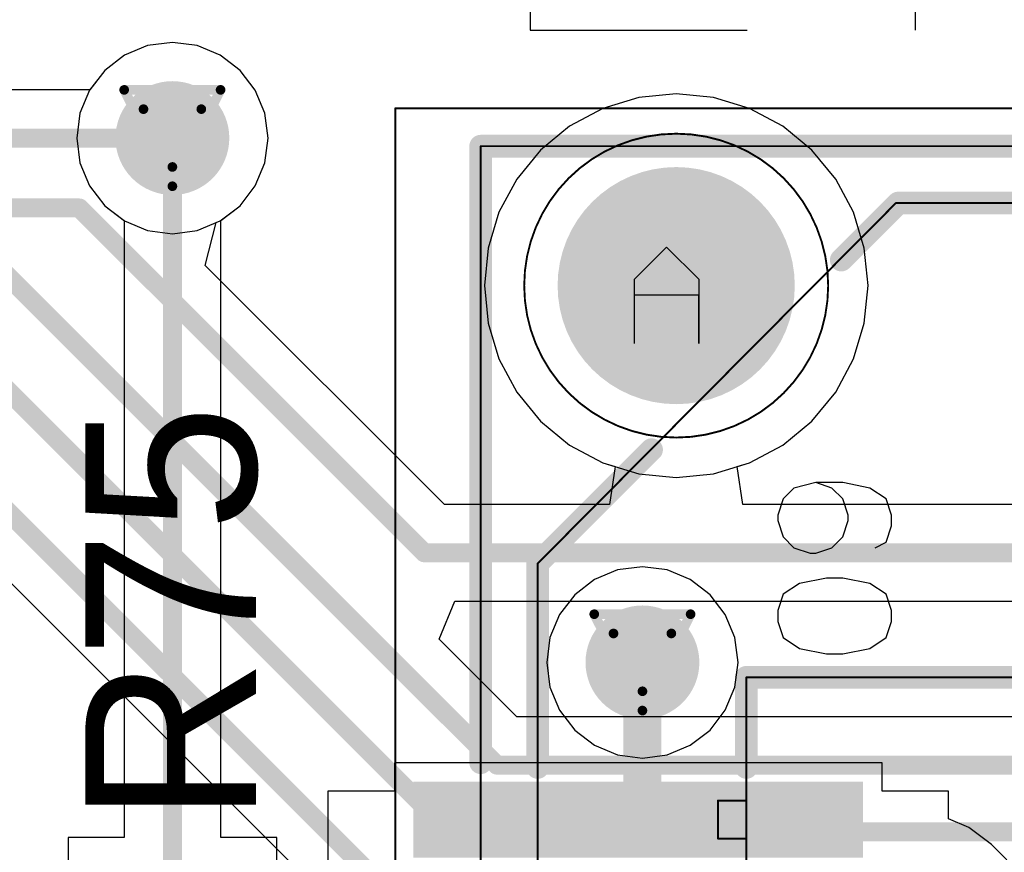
# Model space of a CAD drawing. Header units: millimetres. Extents: x 138 to 555, y 26 to 334.
# Tile 629 of 656: x 354.69 to 359.88, y 240.08 to 244.47. Entities that reach past the tile are written whole.
import ezdxf

# ---------------------------------------------------------------- set-up
doc = ezdxf.new("R2010")
doc.units = ezdxf.units.MM
for name, color, linetype in [('BottomLayer', 5, 'Continuous'), ('BottomSolder', 6, 'Continuous'), ('DrillDrawing', 1, 'Continuous'), ('Mechanical20', 56, 'Continuous'), ('Mechanical27', 56, 'Continuous'), ('MidLayer1', 16, 'Continuous'), ('MidLayer2', 76, 'Continuous'), ('MidLayer3', 90, 'Continuous'), ('MidLayer4', 156, 'Continuous'), ('MultiLayer', 9, 'Continuous'), ('PadHoleLayer', 156, 'Continuous'), ('TopLayer', 1, 'Continuous'), ('TopOverlay', 2, 'Continuous'), ('TopPaste', 8, 'Continuous'), ('TopSolder', 216, 'Continuous'), ('ViaHoleLayer', 16, 'Continuous')]:
    doc.layers.add(name, color=color, linetype=linetype)

# ---------------------------------------------------------------- blocks, each defined once
blk = doc.blocks.new('CON_SAMTEC_QSH_030_01_F_D_A_932')
at = {"layer": 'BottomLayer', "const_width": 0.2499995}
blk.add_lwpolyline([(-10.1899974, -2.66999974, 1), (-9.940000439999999, -2.66999974, 1)], format="xyb", close=True, dxfattribs=at)
at = {"layer": 'BottomSolder', "const_width": 0.62500002}
blk.add_lwpolyline([(-10.37749766, -2.66999974, 1), (-9.75250018, -2.66999974, 1)], format="xyb", close=True, dxfattribs=at)
at = {"layer": 'Mechanical20', "const_width": 0.00999998}
for points in [[(-11.00000086, -4.14999932), (-11.00000086, 4.14999932)], [(11.00000086, -4.14999932), (-11.00000086, -4.14999932)]]:
    blk.add_lwpolyline(points, dxfattribs=at)
at = {"layer": 'Mechanical20', "const_width": 0.00499872}
blk.add_lwpolyline([(-11.00250022, -4.14999932, 1), (-10.9975015, -4.14999932, 1)], format="xyb", close=True, dxfattribs=at)
blk.add_lwpolyline([(-11.00250022, -4.14999932, 1), (-10.9975015, -4.14999932, 1)], format="xyb", close=True, dxfattribs=at)
at = {"layer": 'Mechanical27'}
for p, q in [((-8.85493784, -1.53506424), (-8.9406349, -1.56362908)), ((-8.797808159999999, -1.53506424), (-8.85493784, -1.53506424)), ((-8.7121111, -1.56362908), (-8.797808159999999, -1.53506424)), ((-8.35219056, -1.53506424), (-8.43788762, -1.56362908)), ((-8.29506088, -1.53506424), (-8.35219056, -1.53506424)), ((-8.20936382, -1.56362908), (-8.29506088, -1.53506424)), ((-8.9406349, -1.56362908), (-8.99776458, -1.6493236)), ((-8.68354626, -1.62075876), (-8.7121111, -1.56362908)), ((-8.43788762, -1.56362908), (-8.495017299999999, -1.6493236)), ((-8.15223414, -1.6493236), (-8.20936382, -1.56362908)), ((-8.99776458, -1.6493236), (-9.02632942, -1.79215034)), ((-8.495017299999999, -1.6493236), (-8.52358214, -1.79215034)), ((-8.1236693, -1.79215034), (-8.15223414, -1.6493236)), ((-8.85493784, -1.7635855), (-8.9406349, -1.79215034)), ((-8.826373, -1.7635855), (-8.85493784, -1.7635855)), ((-8.74067594, -1.79215034), (-8.826373, -1.7635855)), ((-9.02632942, -1.79215034), (-9.02632942, -1.93497708)), ((-8.9406349, -1.79215034), (-8.99776458, -1.84928002)), ((-8.68354626, -1.84928002), (-8.74067594, -1.79215034)), ((-8.52358214, -1.79215034), (-8.52358214, -1.8778474)), ((-8.1236693, -1.8778474), (-8.1236693, -1.79215034)), ((-8.99776458, -1.84928002), (-9.02632942, -1.93497708)), ((-8.65498142, -1.93497708), (-8.68354626, -1.84928002)), ((-8.52358214, -1.8778474), (-8.495017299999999, -2.0206716)), ((-8.15223414, -2.0206716), (-8.1236693, -1.8778474)), ((-9.02632942, -1.93497708), (-8.99776458, -2.04923898)), ((-8.68354626, -2.04923898), (-8.65498142, -1.96354192)), ((-8.65498142, -1.96354192), (-8.65498142, -1.93497708)), ((-8.495017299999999, -2.0206716), (-8.43788762, -2.10636866)), ((-8.20936382, -2.10636866), (-8.15223414, -2.0206716)), ((-8.99776458, -2.04923898), (-8.9406349, -2.10636866)), ((-8.74067594, -2.10636866), (-8.68354626, -2.04923898)), ((-8.9406349, -2.10636866), (-8.85493784, -2.1349335)), ((-8.826373, -2.1349335), (-8.74067594, -2.10636866)), ((-8.43788762, -2.10636866), (-8.35219056, -2.1349335)), ((-8.29506088, -2.1349335), (-8.20936382, -2.10636866)), ((-8.85493784, -2.1349335), (-8.826373, -2.1349335)), ((-8.35219056, -2.1349335), (-8.29506088, -2.1349335))]:
    blk.add_line(p, q, dxfattribs=at)
at = {"layer": 'Mechanical27', "const_width": 0.00999998}
for points in [[(-10.80000126, -3.70000022), (-10.80000126, 3.70000022)], [(-10.49999932, -1.51200104), (-10.49999932, 3.40000082)], [(-7.999999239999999, -2.30000048), (-7.999999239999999, -0.2499995)], [(-8.60000058, -3.40000082), (-10.49999932, -1.51249888)], [(7.999999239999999, -2.30000048), (-7.999999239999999, -2.30000048)], [(-7.15000094, -2.30000048), (-7.35000054, -2.30000048)], [(-7.35000054, -2.45000018), (-7.35000054, -2.30000048)], [(-7.15000094, -2.45000018), (-7.15000094, -2.30000048)], [(-7.15000094, -2.45000018), (-7.35000054, -2.45000018)], [(8.60000058, -3.40000082), (-8.60000058, -3.40000082)], [(10.80000126, -3.70000022), (-10.80000126, -3.70000022)]]:
    blk.add_lwpolyline(points, dxfattribs=at)
at = {"layer": 'Mechanical27', "const_width": 0.00499872}
for points in [[(-10.50249868, -1.51200104, 1), (-10.49749996, -1.51200104, 1)], [(-10.50249868, -1.51249888, 1), (-10.49749996, -1.51249888, 1)], [(-8.0024986, -2.30000048, 1), (-7.997499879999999, -2.30000048, 1)], [(-8.0024986, -2.30000048, 1), (-7.997499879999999, -2.30000048, 1)], [(-7.3524999, -2.30000048, 1), (-7.347501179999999, -2.30000048, 1)], [(-7.3524999, -2.30000048, 1), (-7.347501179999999, -2.30000048, 1)], [(-7.1525003, -2.30000048, 1), (-7.147501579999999, -2.30000048, 1)], [(-7.1525003, -2.30000048, 1), (-7.147501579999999, -2.30000048, 1)], [(-7.3524999, -2.45000018, 1), (-7.347501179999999, -2.45000018, 1)], [(-7.3524999, -2.45000018, 1), (-7.347501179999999, -2.45000018, 1)], [(-7.1525003, -2.45000018, 1), (-7.147501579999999, -2.45000018, 1)], [(-7.1525003, -2.45000018, 1), (-7.147501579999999, -2.45000018, 1)], [(-8.60249994, -3.40000082, 1), (-8.59750122, -3.40000082, 1)], [(-8.60249994, -3.40000082, 1), (-8.59750122, -3.40000082, 1)], [(-10.80250062, -3.70000022, 1), (-10.7975019, -3.70000022, 1)], [(-10.80250062, -3.70000022, 1), (-10.7975019, -3.70000022, 1)]]:
    blk.add_lwpolyline(points, format="xyb", close=True, dxfattribs=at)
at = {"layer": 'MidLayer1', "const_width": 0.2499995}
blk.add_lwpolyline([(-10.1899974, -2.66999974, 1), (-9.940000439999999, -2.66999974, 1)], format="xyb", close=True, dxfattribs=at)
at = {"layer": 'MidLayer2', "const_width": 0.2499995}
blk.add_lwpolyline([(-10.1899974, -2.66999974, 1), (-9.940000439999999, -2.66999974, 1)], format="xyb", close=True, dxfattribs=at)
at = {"layer": 'MidLayer3', "const_width": 0.2499995}
blk.add_lwpolyline([(-10.1899974, -2.66999974, 1), (-9.940000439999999, -2.66999974, 1)], format="xyb", close=True, dxfattribs=at)
at = {"layer": 'MidLayer4', "const_width": 0.2499995}
blk.add_lwpolyline([(-10.1899974, -2.66999974, 1), (-9.940000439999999, -2.66999974, 1)], format="xyb", close=True, dxfattribs=at)
at = {"layer": 'MultiLayer'}
for points, const_width in [([(-9.26403024, -2.66999974, 1), (-10.8659676, -2.66999974, 1)], 0.00999998), ([(-10.1899974, -2.66999974, 1), (-9.940000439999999, -2.66999974, 1)], 0.2499995), ([(-10.86846696, -2.66999974, 1), (-10.86346824, -2.66999974, 1)], 0.00499872), ([(-9.2665296, -2.66999974, 1), (-9.261530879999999, -2.66999974, 1)], 0.00499872)]:
    blk.add_lwpolyline(points, format="xyb", close=True, dxfattribs=dict(at, const_width=const_width))
at = {"layer": 'PadHoleLayer', "const_width": 0.52500022}
blk.add_lwpolyline([(-10.32749776, -2.66999974, 1), (-9.80250008, -2.66999974, 1)], format="xyb", close=True, dxfattribs=at)
at = {"layer": 'TopLayer', "const_width": 0.2499995}
blk.add_lwpolyline([(-10.1899974, -2.66999974, 1), (-9.940000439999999, -2.66999974, 1)], format="xyb", close=True, dxfattribs=at)
at = {"layer": 'TopLayer'}
blk.add_solid([(-7.10000104, -4.00499834), (-7.10000104, -1.73500034), (-7.400000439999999, -4.00499834), (-7.400000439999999, -1.73500034)], dxfattribs=at)
at = {"layer": 'TopOverlay', "const_width": 0.11999976}
for points in [[(-10.80000126, -3.70000022), (-10.80000126, 3.70000022)], [(-10.49999932, -1.49999954), (-10.49999932, 3.40000082)], [(-7.999999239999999, -2.30000048), (-7.999999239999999, -0.3499993)], [(-10.19999992, -1.79999894), (-10.49999932, -1.49999954)], [(-7.52499892, -2.30000048), (-7.999999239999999, -2.30000048)], [(-8.59999804, -3.40000082), (-9.19999938, -2.79999948)], [(-7.52499892, -3.40000082), (-8.59999804, -3.40000082)], [(-7.55000014, -3.70000022), (-10.80000126, -3.70000022)]]:
    blk.add_lwpolyline(points, dxfattribs=at)
at = {"layer": 'TopOverlay', "const_width": 0.05999988}
for points in [[(-10.52999926, -1.49999954, 1), (-10.46999938, -1.49999954, 1)], [(-10.52999926, -1.49999954, 1), (-10.46999938, -1.49999954, 1)], [(-10.22999986, -1.79999894, 1), (-10.16999998, -1.79999894, 1)], [(-8.029999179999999, -2.30000048, 1), (-7.9699993, -2.30000048, 1)], [(-8.029999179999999, -2.30000048, 1), (-7.9699993, -2.30000048, 1)], [(-7.55499886, -2.30000048, 1), (-7.494998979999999, -2.30000048, 1)], [(-9.22999932, -2.79999948, 1), (-9.16999944, -2.79999948, 1)], [(-8.629997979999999, -3.40000082, 1), (-8.5699981, -3.40000082, 1)], [(-8.629997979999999, -3.40000082, 1), (-8.5699981, -3.40000082, 1)], [(-7.55499886, -3.40000082, 1), (-7.494998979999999, -3.40000082, 1)], [(-10.8300012, -3.70000022, 1), (-10.77000132, -3.70000022, 1)], [(-10.8300012, -3.70000022, 1), (-10.77000132, -3.70000022, 1)], [(-7.58000008, -3.70000022, 1), (-7.520000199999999, -3.70000022, 1)]]:
    blk.add_lwpolyline(points, format="xyb", close=True, dxfattribs=at)
at = {"layer": 'TopPaste'}
blk.add_solid([(-7.10000104, -4.00499834), (-7.10000104, -1.73500034), (-7.400000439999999, -4.00499834), (-7.400000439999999, -1.73500034)], dxfattribs=at)
at = {"layer": 'TopSolder', "const_width": 0.62500002}
blk.add_lwpolyline([(-10.37749766, -2.66999974, 1), (-9.75250018, -2.66999974, 1)], format="xyb", close=True, dxfattribs=at)
at = {"layer": 'TopSolder'}
blk.add_solid([(-7.05000114, -4.05499824), (-7.05000114, -1.68500044), (-7.45000034, -4.05499824), (-7.45000034, -1.68500044)], dxfattribs=at)

msp = doc.modelspace()

# ---------------------------------------------------------------- linework, layer by layer
at = {"layer": 'BottomLayer'}
for p, q in [((355.49547392, 244.3546548), (355.3649484, 244.3374717)), ((355.62599944, 244.3374717), (355.49547392, 244.3546548)), ((355.3649484, 244.3374717), (355.24331796, 244.28708826)), ((355.74762988, 244.28708826), (355.62599944, 244.3374717)), ((355.24331796, 244.28708826), (355.13887062, 244.20694364)), ((355.85207722, 244.20694364), (355.74762988, 244.28708826)), ((355.13887062, 244.20694364), (355.06082658, 244.10523696)), ((355.93222184, 244.10249884), (355.85207722, 244.20694364)), ((355.06082658, 244.10523696), (351.78381002, 244.10523696)), ((355.98260528, 243.98086586), (355.93222184, 244.10249884)), ((358.15045464, 244.08322024), (357.95325158, 244.06379686)), ((358.3476577, 244.06379686), (358.15045464, 244.08322024)), ((357.95325158, 244.06379686), (357.76362534, 244.00627602)), ((358.53728394, 244.00627602), (358.3476577, 244.06379686)), ((355.99978838, 243.85034034), (355.98260528, 243.98086586)), ((357.76362534, 244.00627602), (357.58886572, 243.91286498)), ((358.71204356, 243.91286498), (358.53728394, 244.00627602)), ((357.58886572, 243.91286498), (357.43568848, 243.78715276)), ((358.8652208, 243.78715276), (358.71204356, 243.91286498)), ((355.98260528, 243.71981482), (355.99978838, 243.85034034)), ((357.43568848, 243.78715276), (357.30997626, 243.63397552)), ((358.99093302, 243.63397552), (358.8652208, 243.78715276)), ((355.93222184, 243.59818184), (355.98260528, 243.71981482)), ((357.30997626, 243.63397552), (357.21656522, 243.4592159)), ((359.08434406, 243.4592159), (358.99093302, 243.63397552)), ((355.85207722, 243.49373704), (355.93222184, 243.59818184)), ((355.74762988, 243.41359242), (355.85207722, 243.49373704)), ((357.21656522, 243.4592159), (357.15904438, 243.26958966)), ((359.1418649, 243.26958966), (359.08434406, 243.4592159)), ((355.72575032, 243.4045297), (355.74762988, 243.41359242)), ((355.66900418, 243.17843414), (355.72575032, 243.4045297)), ((357.15904438, 243.26958966), (357.139621, 243.0723866)), ((359.16128828, 243.0723866), (359.1418649, 243.26958966)), ((356.92861812, 241.9188202), (355.66900418, 243.17843414)), ((357.139621, 243.0723866), (357.15904438, 242.87518354)), ((359.1418649, 242.87518354), (359.16128828, 243.0723866)), ((357.15904438, 242.87518354), (357.21656522, 242.6855573)), ((359.08434406, 242.6855573), (359.1418649, 242.87518354)), ((357.21656522, 242.6855573), (357.30997626, 242.51079768)), ((358.99093302, 242.51079768), (359.08434406, 242.6855573)), ((357.30997626, 242.51079768), (357.43568848, 242.35762044)), ((358.8652208, 242.35762044), (358.99093302, 242.51079768)), ((357.43568848, 242.35762044), (357.58886572, 242.23190822)), ((358.71204356, 242.23190822), (358.8652208, 242.35762044)), ((357.58886572, 242.23190822), (357.76362534, 242.13849718)), ((358.53728394, 242.13849718), (358.71204356, 242.23190822)), ((357.76362534, 242.13849718), (357.8284944, 242.1188198)), ((357.8284944, 242.1188198), (357.7988272, 241.9188202)), ((358.47241488, 242.1188198), (358.53728394, 242.13849718)), ((358.50208208, 241.9188202), (358.47241488, 242.1188198)), ((354.16604046, 241.98348352), (356.48758014, 239.66194384)), ((357.7988272, 241.9188202), (356.92861812, 241.9188202)), ((361.6762642, 241.9188202), (358.50208208, 241.9188202)), ((356.90154426, 241.20902736), (356.9843889, 241.40902696)), ((356.9843889, 241.40902696), (361.57068402, 241.40902696)), ((357.31093892, 240.7996327), (356.90154426, 241.20902736)), ((361.89723404, 240.7996327), (357.31093892, 240.7996327))]:
    msp.add_line(p, q, dxfattribs=at)
for points, const_width in [([(355.34547422, 243.85034034, 1), (355.64547362, 243.85034034, 1)], 0.2999994), ([(355.47047524, 243.85034034, 1), (355.5204726, 243.85034034, 1)], 0.0499999), ([(354.98018412, 243.48177618, 1), (355.03018148, 243.48177618, 1)], 0.0499999), ([(354.98018412, 243.48177618, 1), (355.03018148, 243.48177618, 1)], 0.0499999), ([(356.79803672, 241.66392358, 1), (356.84803408, 241.66392358, 1)], 0.0499999), ([(356.79803672, 241.66392358, 1), (356.84803408, 241.66392358, 1)], 0.0499999), ([(357.82254318, 241.08620312, 1), (358.12254258, 241.08620312, 1)], 0.2999994), ([(357.18035752, 240.54473608, 1), (357.23035488, 240.54473608, 1)], 0.0499999), ([(357.18035752, 240.54473608, 1), (357.23035488, 240.54473608, 1)], 0.0499999), ([(356.92956046, 240.19345916, 1), (356.97955782, 240.19345916, 1)], 0.0499999), ([(356.92956046, 240.19345916, 1), (356.97955782, 240.19345916, 1)], 0.0499999)]:
    msp.add_lwpolyline(points, format="xyb", close=True, dxfattribs=dict(at, const_width=const_width))
at = {"layer": 'BottomLayer', "const_width": 0.0999998}
for points in [[(351.67822984, 243.85034034), (355.49547392, 243.85034034)], [(351.34096356, 243.48177618), (355.0051828, 243.48177618)], [(355.0051828, 243.48177618), (356.8230354, 241.66392358)], [(354.61158948, 243.1385028), (357.2053562, 240.54473608)], [(354.3276759, 242.8203424), (356.95455914, 240.19345916)], [(354.27162064, 242.23838014), (356.66781854, 239.84218224)], [(356.8230354, 241.66392358), (361.6762642, 241.66392358)], [(357.2053562, 240.54473608), (362.04672066, 240.54473608)], [(356.95455914, 240.19345916), (361.44413614, 240.19345916)]]:
    msp.add_lwpolyline(points, dxfattribs=at)
at = {"layer": 'DrillDrawing'}
for p, q in [((357.93037634, 243.10622702), (358.09965464, 243.27550532)), ((358.09965464, 243.27550532), (358.26893294, 243.10622702)), ((357.93037634, 242.76767042), (357.93037634, 243.10622702)), ((358.26893294, 243.10622702), (358.26893294, 242.76767042)), ((358.26893294, 243.02158914), (357.93037634, 243.02158914)), ((358.26893294, 242.76767042), (358.26893294, 243.02158914))]:
    msp.add_line(p, q, dxfattribs=at)
at = {"layer": 'DrillDrawing', "const_width": 0.0508}
for points in [[(355.24147392, 244.10434034), (355.74947392, 244.10434034)], [(355.24147392, 244.10434034), (355.49547392, 243.59634034)], [(355.49547392, 243.59634034), (355.74947392, 244.10434034)], [(355.34307392, 244.00274034), (355.64787392, 244.00274034)], [(355.34307392, 244.00274034), (355.49547392, 243.69794034)], [(355.49547392, 243.69794034), (355.64787392, 244.00274034)], [(357.71854288, 241.34020312), (358.22654288, 241.34020312)], [(357.71854288, 241.34020312), (357.97254288, 240.83220312)], [(357.97254288, 240.83220312), (358.22654288, 241.34020312)], [(357.82014288, 241.23860312), (358.12494288, 241.23860312)], [(357.82014288, 241.23860312), (357.97254288, 240.93380312)], [(357.97254288, 240.93380312), (358.12494288, 241.23860312)]]:
    msp.add_lwpolyline(points, dxfattribs=at)
at = {"layer": 'DrillDrawing', "const_width": 0.0254}
for points in [[(355.22877392, 244.10434034, 1), (355.25417392, 244.10434034, 1)], [(355.22877392, 244.10434034, 1), (355.25417392, 244.10434034, 1)], [(355.73677392, 244.10434034, 1), (355.76217392, 244.10434034, 1)], [(355.73677392, 244.10434034, 1), (355.76217392, 244.10434034, 1)], [(355.33037392, 244.00274034, 1), (355.35577392, 244.00274034, 1)], [(355.33037392, 244.00274034, 1), (355.35577392, 244.00274034, 1)], [(355.63517392, 244.00274034, 1), (355.66057392, 244.00274034, 1)], [(355.63517392, 244.00274034, 1), (355.66057392, 244.00274034, 1)], [(355.48277392, 243.69794034, 1), (355.50817392, 243.69794034, 1)], [(355.48277392, 243.69794034, 1), (355.50817392, 243.69794034, 1)], [(355.48277392, 243.59634034, 1), (355.50817392, 243.59634034, 1)], [(355.48277392, 243.59634034, 1), (355.50817392, 243.59634034, 1)], [(357.70584288, 241.34020312, 1), (357.73124288, 241.34020312, 1)], [(357.70584288, 241.34020312, 1), (357.73124288, 241.34020312, 1)], [(358.21384288, 241.34020312, 1), (358.23924288, 241.34020312, 1)], [(358.21384288, 241.34020312, 1), (358.23924288, 241.34020312, 1)], [(357.80744288, 241.23860312, 1), (357.83284288, 241.23860312, 1)], [(357.80744288, 241.23860312, 1), (357.83284288, 241.23860312, 1)], [(358.11224288, 241.23860312, 1), (358.13764288, 241.23860312, 1)], [(358.11224288, 241.23860312, 1), (358.13764288, 241.23860312, 1)], [(357.95984288, 240.93380312, 1), (357.98524288, 240.93380312, 1)], [(357.95984288, 240.93380312, 1), (357.98524288, 240.93380312, 1)], [(357.95984288, 240.83220312, 1), (357.98524288, 240.83220312, 1)], [(357.95984288, 240.83220312, 1), (357.98524288, 240.83220312, 1)]]:
    msp.add_lwpolyline(points, format="xyb", close=True, dxfattribs=at)
at = {"layer": 'MidLayer1'}
for p, q in [((355.49547392, 244.3546548), (355.3649484, 244.3374717)), ((355.62599944, 244.3374717), (355.49547392, 244.3546548)), ((355.3649484, 244.3374717), (355.24331796, 244.28708826)), ((355.74762988, 244.28708826), (355.62599944, 244.3374717)), ((355.24331796, 244.28708826), (355.13887062, 244.20694364)), ((355.85207722, 244.20694364), (355.74762988, 244.28708826)), ((355.13887062, 244.20694364), (355.058726, 244.10249884)), ((355.93222184, 244.10249884), (355.85207722, 244.20694364)), ((355.058726, 244.10249884), (355.00834256, 243.98086586)), ((355.98260528, 243.98086586), (355.93222184, 244.10249884)), ((358.15045464, 244.08322024), (357.95325158, 244.06379686)), ((358.3476577, 244.06379686), (358.15045464, 244.08322024)), ((357.95325158, 244.06379686), (357.76362534, 244.00627602)), ((358.53728394, 244.00627602), (358.3476577, 244.06379686)), ((355.00834256, 243.98086586), (354.99115946, 243.85034034)), ((355.99978838, 243.85034034), (355.98260528, 243.98086586)), ((357.76362534, 244.00627602), (357.58886572, 243.91286498)), ((358.71204356, 243.91286498), (358.53728394, 244.00627602)), ((357.58886572, 243.91286498), (357.43568848, 243.78715276)), ((358.8652208, 243.78715276), (358.71204356, 243.91286498)), ((354.99115946, 243.85034034), (355.00834256, 243.71981482)), ((355.98260528, 243.71981482), (355.99978838, 243.85034034)), ((357.43568848, 243.78715276), (357.30997626, 243.63397552)), ((358.99093302, 243.63397552), (358.8652208, 243.78715276)), ((355.00834256, 243.71981482), (355.058726, 243.59818184)), ((355.93222184, 243.59818184), (355.98260528, 243.71981482)), ((357.30997626, 243.63397552), (357.21656522, 243.4592159)), ((359.08434406, 243.4592159), (358.99093302, 243.63397552)), ((355.058726, 243.59818184), (355.13887062, 243.49373704)), ((355.85207722, 243.49373704), (355.93222184, 243.59818184)), ((355.13887062, 243.49373704), (355.24331796, 243.41359242)), ((355.74762988, 243.41359242), (355.85207722, 243.49373704)), ((357.21656522, 243.4592159), (357.15904438, 243.26958966)), ((359.1418649, 243.26958966), (359.08434406, 243.4592159)), ((355.24331796, 243.41359242), (355.3649484, 243.36320898)), ((355.62599944, 243.36320898), (355.74762988, 243.41359242)), ((355.3649484, 243.36320898), (355.49547392, 243.34602588)), ((355.49547392, 243.34602588), (355.62599944, 243.36320898)), ((357.15904438, 243.26958966), (357.139621, 243.0723866)), ((359.16128828, 243.0723866), (359.1418649, 243.26958966)), ((357.139621, 243.0723866), (357.15904438, 242.87518354)), ((359.1418649, 242.87518354), (359.16128828, 243.0723866)), ((357.15904438, 242.87518354), (357.21656522, 242.6855573)), ((359.08434406, 242.6855573), (359.1418649, 242.87518354)), ((357.21656522, 242.6855573), (357.30997626, 242.51079768)), ((358.99093302, 242.51079768), (359.08434406, 242.6855573)), ((357.30997626, 242.51079768), (357.43568848, 242.35762044)), ((358.8652208, 242.35762044), (358.99093302, 242.51079768)), ((357.43568848, 242.35762044), (357.58886572, 242.23190822)), ((358.71204356, 242.23190822), (358.8652208, 242.35762044)), ((357.58886572, 242.23190822), (357.76362534, 242.13849718)), ((358.53728394, 242.13849718), (358.71204356, 242.23190822)), ((357.76362534, 242.13849718), (357.95325158, 242.08097634)), ((358.3476577, 242.08097634), (358.53728394, 242.13849718)), ((357.95325158, 242.08097634), (358.15045464, 242.06155296)), ((358.15045464, 242.06155296), (358.3476577, 242.08097634)), ((357.84201736, 241.57333448), (357.72038692, 241.52295104)), ((357.97254288, 241.59051758), (357.84201736, 241.57333448)), ((358.1030684, 241.57333448), (357.97254288, 241.59051758)), ((358.22469884, 241.52295104), (358.1030684, 241.57333448)), ((357.72038692, 241.52295104), (357.61593958, 241.44280642)), ((358.32914618, 241.44280642), (358.22469884, 241.52295104)), ((357.61593958, 241.44280642), (357.53579496, 241.33835908)), ((358.4092908, 241.33835908), (358.32914618, 241.44280642)), ((357.53579496, 241.33835908), (357.48541152, 241.21672864)), ((358.45967424, 241.21672864), (358.4092908, 241.33835908)), ((357.48541152, 241.21672864), (357.46822842, 241.08620312)), ((358.47685734, 241.08620312), (358.45967424, 241.21672864)), ((357.46822842, 241.08620312), (357.48541152, 240.9556776)), ((358.45967424, 240.9556776), (358.47685734, 241.08620312)), ((357.48541152, 240.9556776), (357.53579496, 240.83404716)), ((358.4092908, 240.83404716), (358.45967424, 240.9556776)), ((357.53579496, 240.83404716), (357.61593958, 240.72959982)), ((358.32914618, 240.72959982), (358.4092908, 240.83404716)), ((357.61593958, 240.72959982), (357.72038692, 240.6494552)), ((358.22469884, 240.6494552), (358.32914618, 240.72959982)), ((357.72038692, 240.6494552), (357.84201736, 240.59907176)), ((358.1030684, 240.59907176), (358.22469884, 240.6494552)), ((357.84201736, 240.59907176), (357.97254288, 240.58188866)), ((357.97254288, 240.58188866), (358.1030684, 240.59907176))]:
    msp.add_line(p, q, dxfattribs=at)
at = {"layer": 'MidLayer1', "const_width": 0.2999994}
for points in [[(355.34547422, 243.85034034, 1), (355.64547362, 243.85034034, 1)], [(357.82254318, 241.08620312, 1), (358.12254258, 241.08620312, 1)]]:
    msp.add_lwpolyline(points, format="xyb", close=True, dxfattribs=at)
at = {"layer": 'MidLayer2'}
for p, q in [((355.49547392, 244.3546548), (355.3649484, 244.3374717)), ((355.62599944, 244.3374717), (355.49547392, 244.3546548)), ((355.3649484, 244.3374717), (355.24331796, 244.28708826)), ((355.74762988, 244.28708826), (355.62599944, 244.3374717)), ((355.24331796, 244.28708826), (355.13887062, 244.20694364)), ((355.85207722, 244.20694364), (355.74762988, 244.28708826)), ((355.13887062, 244.20694364), (355.058726, 244.10249884)), ((355.93222184, 244.10249884), (355.85207722, 244.20694364)), ((355.058726, 244.10249884), (355.00834256, 243.98086586)), ((355.98260528, 243.98086586), (355.93222184, 244.10249884)), ((358.15045464, 244.08322024), (357.95325158, 244.06379686)), ((358.3476577, 244.06379686), (358.15045464, 244.08322024)), ((357.95325158, 244.06379686), (357.76362534, 244.00627602)), ((358.53728394, 244.00627602), (358.3476577, 244.06379686)), ((355.00834256, 243.98086586), (354.99115946, 243.85034034)), ((355.99978838, 243.85034034), (355.98260528, 243.98086586)), ((357.76362534, 244.00627602), (357.58886572, 243.91286498)), ((358.71204356, 243.91286498), (358.53728394, 244.00627602)), ((357.58886572, 243.91286498), (357.43568848, 243.78715276)), ((358.8652208, 243.78715276), (358.71204356, 243.91286498)), ((354.99115946, 243.85034034), (355.00834256, 243.71981482)), ((355.98260528, 243.71981482), (355.99978838, 243.85034034)), ((357.43568848, 243.78715276), (357.30997626, 243.63397552)), ((358.99093302, 243.63397552), (358.8652208, 243.78715276)), ((355.00834256, 243.71981482), (355.058726, 243.59818184)), ((355.93222184, 243.59818184), (355.98260528, 243.71981482)), ((357.30997626, 243.63397552), (357.21656522, 243.4592159)), ((359.08434406, 243.4592159), (358.99093302, 243.63397552)), ((355.058726, 243.59818184), (355.13887062, 243.49373704)), ((355.85207722, 243.49373704), (355.93222184, 243.59818184)), ((355.13887062, 243.49373704), (355.24331796, 243.41359242)), ((355.74762988, 243.41359242), (355.85207722, 243.49373704)), ((357.21656522, 243.4592159), (357.15904438, 243.26958966)), ((359.1418649, 243.26958966), (359.08434406, 243.4592159)), ((355.24331796, 243.41359242), (355.3649484, 243.36320898)), ((355.62599944, 243.36320898), (355.74762988, 243.41359242)), ((355.3649484, 243.36320898), (355.49547392, 243.34602588)), ((355.49547392, 243.34602588), (355.62599944, 243.36320898)), ((357.15904438, 243.26958966), (357.139621, 243.0723866)), ((359.16128828, 243.0723866), (359.1418649, 243.26958966)), ((357.139621, 243.0723866), (357.15904438, 242.87518354)), ((359.1418649, 242.87518354), (359.16128828, 243.0723866)), ((357.15904438, 242.87518354), (357.21656522, 242.6855573)), ((359.08434406, 242.6855573), (359.1418649, 242.87518354)), ((357.21656522, 242.6855573), (357.30997626, 242.51079768)), ((358.99093302, 242.51079768), (359.08434406, 242.6855573)), ((357.30997626, 242.51079768), (357.43568848, 242.35762044)), ((358.8652208, 242.35762044), (358.99093302, 242.51079768)), ((357.43568848, 242.35762044), (357.58886572, 242.23190822)), ((358.71204356, 242.23190822), (358.8652208, 242.35762044)), ((357.58886572, 242.23190822), (357.76362534, 242.13849718)), ((358.53728394, 242.13849718), (358.71204356, 242.23190822)), ((357.76362534, 242.13849718), (357.95325158, 242.08097634)), ((358.3476577, 242.08097634), (358.53728394, 242.13849718)), ((357.95325158, 242.08097634), (358.15045464, 242.06155296)), ((358.15045464, 242.06155296), (358.3476577, 242.08097634))]:
    msp.add_line(p, q, dxfattribs=at)
at = {"layer": 'MidLayer2', "const_width": 0.2999994}
for points in [[(355.34547422, 243.85034034, 1), (355.64547362, 243.85034034, 1)], [(357.82254318, 241.08620312, 1), (358.12254258, 241.08620312, 1)]]:
    msp.add_lwpolyline(points, format="xyb", close=True, dxfattribs=at)
at = {"layer": 'MidLayer3'}
for p, q in [((355.49547392, 244.3546548), (355.3649484, 244.3374717)), ((355.62599944, 244.3374717), (355.49547392, 244.3546548)), ((355.3649484, 244.3374717), (355.24331796, 244.28708826)), ((355.74762988, 244.28708826), (355.62599944, 244.3374717)), ((355.24331796, 244.28708826), (355.13887062, 244.20694364)), ((355.85207722, 244.20694364), (355.74762988, 244.28708826)), ((355.13887062, 244.20694364), (355.058726, 244.10249884)), ((355.93222184, 244.10249884), (355.85207722, 244.20694364)), ((355.058726, 244.10249884), (355.00834256, 243.98086586)), ((355.98260528, 243.98086586), (355.93222184, 244.10249884)), ((358.15045464, 244.08322024), (357.95325158, 244.06379686)), ((358.3476577, 244.06379686), (358.15045464, 244.08322024)), ((357.95325158, 244.06379686), (357.76362534, 244.00627602)), ((358.53728394, 244.00627602), (358.3476577, 244.06379686)), ((355.00834256, 243.98086586), (354.99115946, 243.85034034)), ((355.99978838, 243.85034034), (355.98260528, 243.98086586)), ((357.76362534, 244.00627602), (357.58886572, 243.91286498)), ((358.71204356, 243.91286498), (358.53728394, 244.00627602)), ((357.58886572, 243.91286498), (357.43568848, 243.78715276)), ((358.8652208, 243.78715276), (358.71204356, 243.91286498)), ((354.99115946, 243.85034034), (355.00834256, 243.71981482)), ((355.98260528, 243.71981482), (355.99978838, 243.85034034)), ((357.43568848, 243.78715276), (357.30997626, 243.63397552)), ((358.99093302, 243.63397552), (358.8652208, 243.78715276)), ((355.00834256, 243.71981482), (355.058726, 243.59818184)), ((355.93222184, 243.59818184), (355.98260528, 243.71981482)), ((357.30997626, 243.63397552), (357.21656522, 243.4592159)), ((359.08434406, 243.4592159), (358.99093302, 243.63397552)), ((355.058726, 243.59818184), (355.13887062, 243.49373704)), ((355.85207722, 243.49373704), (355.93222184, 243.59818184)), ((355.13887062, 243.49373704), (355.24331796, 243.41359242)), ((355.74762988, 243.41359242), (355.85207722, 243.49373704)), ((357.21656522, 243.4592159), (357.15904438, 243.26958966)), ((359.1418649, 243.26958966), (359.08434406, 243.4592159)), ((355.24331796, 243.41359242), (355.3649484, 243.36320898)), ((355.62599944, 243.36320898), (355.74762988, 243.41359242)), ((355.3649484, 243.36320898), (355.49547392, 243.34602588)), ((355.49547392, 243.34602588), (355.62599944, 243.36320898)), ((357.15904438, 243.26958966), (357.139621, 243.0723866)), ((359.16128828, 243.0723866), (359.1418649, 243.26958966)), ((357.139621, 243.0723866), (357.15904438, 242.87518354)), ((359.1418649, 242.87518354), (359.16128828, 243.0723866)), ((357.15904438, 242.87518354), (357.21656522, 242.6855573)), ((359.08434406, 242.6855573), (359.1418649, 242.87518354)), ((357.21656522, 242.6855573), (357.30997626, 242.51079768)), ((358.99093302, 242.51079768), (359.08434406, 242.6855573)), ((357.30997626, 242.51079768), (357.43568848, 242.35762044)), ((358.8652208, 242.35762044), (358.99093302, 242.51079768)), ((357.43568848, 242.35762044), (357.58886572, 242.23190822)), ((358.71204356, 242.23190822), (358.8652208, 242.35762044)), ((357.58886572, 242.23190822), (357.76362534, 242.13849718)), ((358.53728394, 242.13849718), (358.71204356, 242.23190822)), ((357.76362534, 242.13849718), (357.95325158, 242.08097634)), ((358.3476577, 242.08097634), (358.53728394, 242.13849718)), ((357.95325158, 242.08097634), (358.15045464, 242.06155296)), ((358.15045464, 242.06155296), (358.3476577, 242.08097634))]:
    msp.add_line(p, q, dxfattribs=at)
at = {"layer": 'MidLayer3', "const_width": 0.2999994}
for points in [[(355.34547422, 243.85034034, 1), (355.64547362, 243.85034034, 1)], [(357.82254318, 241.08620312, 1), (358.12254258, 241.08620312, 1)]]:
    msp.add_lwpolyline(points, format="xyb", close=True, dxfattribs=at)
at = {"layer": 'MidLayer4'}
for p, q in [((355.49547392, 244.3546548), (355.3649484, 244.3374717)), ((355.62599944, 244.3374717), (355.49547392, 244.3546548)), ((355.3649484, 244.3374717), (355.24331796, 244.28708826)), ((355.74762988, 244.28708826), (355.62599944, 244.3374717)), ((355.24331796, 244.28708826), (355.13887062, 244.20694364)), ((355.85207722, 244.20694364), (355.74762988, 244.28708826)), ((355.13887062, 244.20694364), (355.058726, 244.10249884)), ((355.93222184, 244.10249884), (355.85207722, 244.20694364)), ((355.058726, 244.10249884), (355.00834256, 243.98086586)), ((355.98260528, 243.98086586), (355.93222184, 244.10249884)), ((358.15045464, 244.08322024), (357.95325158, 244.06379686)), ((358.3476577, 244.06379686), (358.15045464, 244.08322024)), ((357.95325158, 244.06379686), (357.76362534, 244.00627602)), ((358.53728394, 244.00627602), (358.3476577, 244.06379686)), ((355.00834256, 243.98086586), (354.99115946, 243.85034034)), ((355.99978838, 243.85034034), (355.98260528, 243.98086586)), ((357.76362534, 244.00627602), (357.58886572, 243.91286498)), ((358.71204356, 243.91286498), (358.53728394, 244.00627602)), ((357.58886572, 243.91286498), (357.43568848, 243.78715276)), ((358.8652208, 243.78715276), (358.71204356, 243.91286498)), ((354.99115946, 243.85034034), (355.00834256, 243.71981482)), ((355.98260528, 243.71981482), (355.99978838, 243.85034034)), ((357.43568848, 243.78715276), (357.30997626, 243.63397552)), ((358.99093302, 243.63397552), (358.8652208, 243.78715276)), ((355.00834256, 243.71981482), (355.058726, 243.59818184)), ((355.93222184, 243.59818184), (355.98260528, 243.71981482)), ((357.30997626, 243.63397552), (357.21656522, 243.4592159)), ((359.08434406, 243.4592159), (358.99093302, 243.63397552)), ((355.058726, 243.59818184), (355.13887062, 243.49373704)), ((355.85207722, 243.49373704), (355.93222184, 243.59818184)), ((355.13887062, 243.49373704), (355.24331796, 243.41359242)), ((355.74762988, 243.41359242), (355.85207722, 243.49373704)), ((357.21656522, 243.4592159), (357.15904438, 243.26958966)), ((359.1418649, 243.26958966), (359.08434406, 243.4592159)), ((355.24331796, 243.41359242), (355.3649484, 243.36320898)), ((355.62599944, 243.36320898), (355.74762988, 243.41359242)), ((355.3649484, 243.36320898), (355.49547392, 243.34602588)), ((355.49547392, 243.34602588), (355.62599944, 243.36320898)), ((357.15904438, 243.26958966), (357.139621, 243.0723866)), ((359.16128828, 243.0723866), (359.1418649, 243.26958966)), ((357.139621, 243.0723866), (357.15904438, 242.87518354)), ((359.1418649, 242.87518354), (359.16128828, 243.0723866)), ((357.15904438, 242.87518354), (357.21656522, 242.6855573)), ((359.08434406, 242.6855573), (359.1418649, 242.87518354)), ((357.21656522, 242.6855573), (357.30997626, 242.51079768)), ((358.99093302, 242.51079768), (359.08434406, 242.6855573)), ((357.30997626, 242.51079768), (357.43568848, 242.35762044)), ((358.8652208, 242.35762044), (358.99093302, 242.51079768)), ((357.43568848, 242.35762044), (357.58886572, 242.23190822)), ((358.71204356, 242.23190822), (358.8652208, 242.35762044)), ((357.58886572, 242.23190822), (357.76362534, 242.13849718)), ((358.53728394, 242.13849718), (358.71204356, 242.23190822)), ((357.76362534, 242.13849718), (357.95325158, 242.08097634)), ((358.3476577, 242.08097634), (358.53728394, 242.13849718)), ((357.95325158, 242.08097634), (358.15045464, 242.06155296)), ((358.15045464, 242.06155296), (358.3476577, 242.08097634)), ((357.84201736, 241.57333448), (357.72038692, 241.52295104)), ((357.97254288, 241.59051758), (357.84201736, 241.57333448)), ((358.1030684, 241.57333448), (357.97254288, 241.59051758)), ((358.22469884, 241.52295104), (358.1030684, 241.57333448)), ((357.72038692, 241.52295104), (357.61593958, 241.44280642)), ((358.32914618, 241.44280642), (358.22469884, 241.52295104)), ((357.61593958, 241.44280642), (357.53579496, 241.33835908)), ((358.4092908, 241.33835908), (358.32914618, 241.44280642)), ((357.53579496, 241.33835908), (357.48541152, 241.21672864)), ((358.45967424, 241.21672864), (358.4092908, 241.33835908)), ((357.48541152, 241.21672864), (357.46822842, 241.08620312)), ((358.47685734, 241.08620312), (358.45967424, 241.21672864)), ((357.46822842, 241.08620312), (357.48541152, 240.9556776)), ((358.45967424, 240.9556776), (358.47685734, 241.08620312)), ((357.48541152, 240.9556776), (357.53579496, 240.83404716)), ((358.4092908, 240.83404716), (358.45967424, 240.9556776)), ((357.53579496, 240.83404716), (357.61593958, 240.72959982)), ((358.32914618, 240.72959982), (358.4092908, 240.83404716)), ((357.61593958, 240.72959982), (357.72038692, 240.6494552)), ((358.22469884, 240.6494552), (358.32914618, 240.72959982)), ((357.72038692, 240.6494552), (357.84201736, 240.59907176)), ((358.1030684, 240.59907176), (358.22469884, 240.6494552)), ((357.84201736, 240.59907176), (357.97254288, 240.58188866)), ((357.97254288, 240.58188866), (358.1030684, 240.59907176))]:
    msp.add_line(p, q, dxfattribs=at)
at = {"layer": 'MidLayer4', "const_width": 0.2999994}
for points in [[(355.34547422, 243.85034034, 1), (355.64547362, 243.85034034, 1)], [(357.82254318, 241.08620312, 1), (358.12254258, 241.08620312, 1)]]:
    msp.add_lwpolyline(points, format="xyb", close=True, dxfattribs=at)
at = {"layer": 'MultiLayer', "const_width": 0.2999994}
for points in [[(355.34547422, 243.85034034, 1), (355.64547362, 243.85034034, 1)], [(357.82254318, 241.08620312, 1), (358.12254258, 241.08620312, 1)]]:
    msp.add_lwpolyline(points, format="xyb", close=True, dxfattribs=at)
at = {"layer": 'TopLayer'}
for p, q in [((355.49547392, 244.3546548), (355.3649484, 244.3374717)), ((355.62599944, 244.3374717), (355.49547392, 244.3546548)), ((355.3649484, 244.3374717), (355.24331796, 244.28708826)), ((355.74762988, 244.28708826), (355.62599944, 244.3374717)), ((355.24331796, 244.28708826), (355.13887062, 244.20694364)), ((355.85207722, 244.20694364), (355.74762988, 244.28708826)), ((355.13887062, 244.20694364), (355.058726, 244.10249884)), ((355.93222184, 244.10249884), (355.85207722, 244.20694364)), ((355.058726, 244.10249884), (355.00834256, 243.98086586)), ((355.98260528, 243.98086586), (355.93222184, 244.10249884)), ((358.15045464, 244.08322024), (357.95325158, 244.06379686)), ((358.3476577, 244.06379686), (358.15045464, 244.08322024)), ((357.95325158, 244.06379686), (357.76362534, 244.00627602)), ((358.53728394, 244.00627602), (358.3476577, 244.06379686)), ((355.00834256, 243.98086586), (354.99115946, 243.85034034)), ((355.99978838, 243.85034034), (355.98260528, 243.98086586)), ((357.76362534, 244.00627602), (357.58886572, 243.91286498)), ((358.71204356, 243.91286498), (358.53728394, 244.00627602)), ((357.58886572, 243.91286498), (357.43568848, 243.78715276)), ((358.8652208, 243.78715276), (358.71204356, 243.91286498)), ((354.99115946, 243.85034034), (355.00834256, 243.71981482)), ((355.98260528, 243.71981482), (355.99978838, 243.85034034)), ((357.43568848, 243.78715276), (357.30997626, 243.63397552)), ((358.99093302, 243.63397552), (358.8652208, 243.78715276)), ((355.00834256, 243.71981482), (355.058726, 243.59818184)), ((355.93222184, 243.59818184), (355.98260528, 243.71981482)), ((357.30997626, 243.63397552), (357.21656522, 243.4592159)), ((359.08434406, 243.4592159), (358.99093302, 243.63397552)), ((355.058726, 243.59818184), (355.13887062, 243.49373704)), ((355.85207722, 243.49373704), (355.93222184, 243.59818184)), ((355.13887062, 243.49373704), (355.2405773, 243.41569554)), ((355.75037054, 243.41569554), (355.85207722, 243.49373704)), ((357.21656522, 243.4592159), (357.15904438, 243.26958966)), ((359.1418649, 243.26958966), (359.08434406, 243.4592159)), ((355.2405773, 243.41569554), (355.2405773, 240.1623848)), ((355.75037054, 240.1623848), (355.75037054, 243.41569554)), ((357.15904438, 243.26958966), (357.139621, 243.0723866)), ((359.16128828, 243.0723866), (359.1418649, 243.26958966)), ((357.139621, 243.0723866), (357.15904438, 242.87518354)), ((359.1418649, 242.87518354), (359.16128828, 243.0723866)), ((357.15904438, 242.87518354), (357.21656522, 242.6855573)), ((359.08434406, 242.6855573), (359.1418649, 242.87518354)), ((357.21656522, 242.6855573), (357.30997626, 242.51079768)), ((358.99093302, 242.51079768), (359.08434406, 242.6855573)), ((357.30997626, 242.51079768), (357.43568848, 242.35762044)), ((358.8652208, 242.35762044), (358.99093302, 242.51079768)), ((357.43568848, 242.35762044), (357.58886572, 242.23190822)), ((358.71204356, 242.23190822), (358.8652208, 242.35762044)), ((357.58886572, 242.23190822), (357.76362534, 242.13849718)), ((358.53728394, 242.13849718), (358.71204356, 242.23190822)), ((357.76362534, 242.13849718), (357.95325158, 242.08097634)), ((358.3476577, 242.08097634), (358.53728394, 242.13849718)), ((357.95325158, 242.08097634), (358.15045464, 242.06155296)), ((358.15045464, 242.06155296), (358.3476577, 242.08097634)), ((359.23545374, 240.55738782), (356.66545634, 240.55738782)), ((356.66545634, 240.55738782), (356.66545634, 240.40738558)), ((359.23545374, 240.40738558), (359.23545374, 240.55738782)), ((356.66545634, 240.40738558), (356.31545704, 240.40738558)), ((356.31545704, 240.40738558), (356.31545704, 239.25548288)), ((359.58545304, 240.40738558), (359.23545374, 240.40738558)), ((359.58545304, 240.26066248), (359.58545304, 240.40738558)), ((359.69347924, 240.21591784), (359.58545304, 240.26066248)), ((359.81150288, 240.12535414), (359.69347924, 240.21591784)), ((355.2405773, 240.1623848), (354.94545724, 240.1623848)), ((354.94545724, 240.1623848), (354.94545724, 239.25238916)), ((356.04545504, 240.1623848), (355.75037054, 240.1623848)), ((356.04545504, 239.17437306), (356.04545504, 240.1623848)), ((360.25545678, 239.68140024), (359.81150288, 240.12535414))]:
    msp.add_line(p, q, dxfattribs=at)
for points, const_width in [([(355.34547422, 243.85034034, 1), (355.64547362, 243.85034034, 1)], 0.2999994), ([(355.47047524, 243.85034034, 1), (355.5204726, 243.85034034, 1)], 0.0499999), ([(357.82254318, 241.08620312, 1), (358.12254258, 241.08620312, 1)], 0.2999994), ([(357.92254298, 241.08620312, 1), (358.02254278, 241.08620312, 1)], 0.0999998), ([(357.90043482, 240.25739096, 1), (358.00043462, 240.25739096, 1)], 0.0999998), ([(357.92254298, 240.2810028, 1), (358.02254278, 240.2810028, 1)], 0.0999998), ([(357.92254298, 240.2810028, 1), (358.02254278, 240.2810028, 1)], 0.0999998), ([(357.92329482, 240.28025096, 1), (358.02329462, 240.28025096, 1)], 0.0999998), ([(357.92329482, 240.28025096, 1), (358.02329462, 240.28025096, 1)], 0.0999998)]:
    msp.add_lwpolyline(points, format="xyb", close=True, dxfattribs=dict(at, const_width=const_width))
for points, const_width in [([(355.49547392, 239.70737936), (355.49547392, 243.85034034)], 0.0999998), ([(357.97254288, 240.2810028), (357.97254288, 241.08620312)], 0.1999996), ([(357.95043472, 240.25739096), (357.97329472, 240.28025096)], 0.1999996), ([(357.97254288, 240.2810028), (357.97329472, 240.28025096)], 0.1999996)]:
    msp.add_lwpolyline(points, dxfattribs=dict(at, const_width=const_width))
at = {"layer": 'TopOverlay'}
for p, q in [((357.38150266, 246.41893058), (357.38150266, 244.41935876)), ((359.40963932, 246.41893058), (359.40963932, 244.41935876)), ((357.38150266, 244.41935876), (358.52411658, 244.41935876))]:
    msp.add_line(p, q, dxfattribs=at)
at = {"layer": 'ViaHoleLayer', "const_width": 0.1499997}
for points in [[(355.42047534, 243.85034034, 1), (355.5704725, 243.85034034, 1)], [(357.8975443, 241.08620312, 1), (358.04754146, 241.08620312, 1)]]:
    msp.add_lwpolyline(points, format="xyb", close=True, dxfattribs=at)

# ---------------------------------------------------------------- block references
at = {"rotation": 270}
msp.add_blockref('CON_SAMTEC_QSH_030_01_F_D_A_932', (360.82045438, 233.00738768), dxfattribs=at)

# ---------------------------------------------------------------- texts
at = {"layer": 'TopOverlay'}
msp.add_text('R75', height=0.90000074, rotation=90, dxfattribs=at).set_placement((355.93662874, 240.2374037))

doc.saveas('drawing.dxf')
